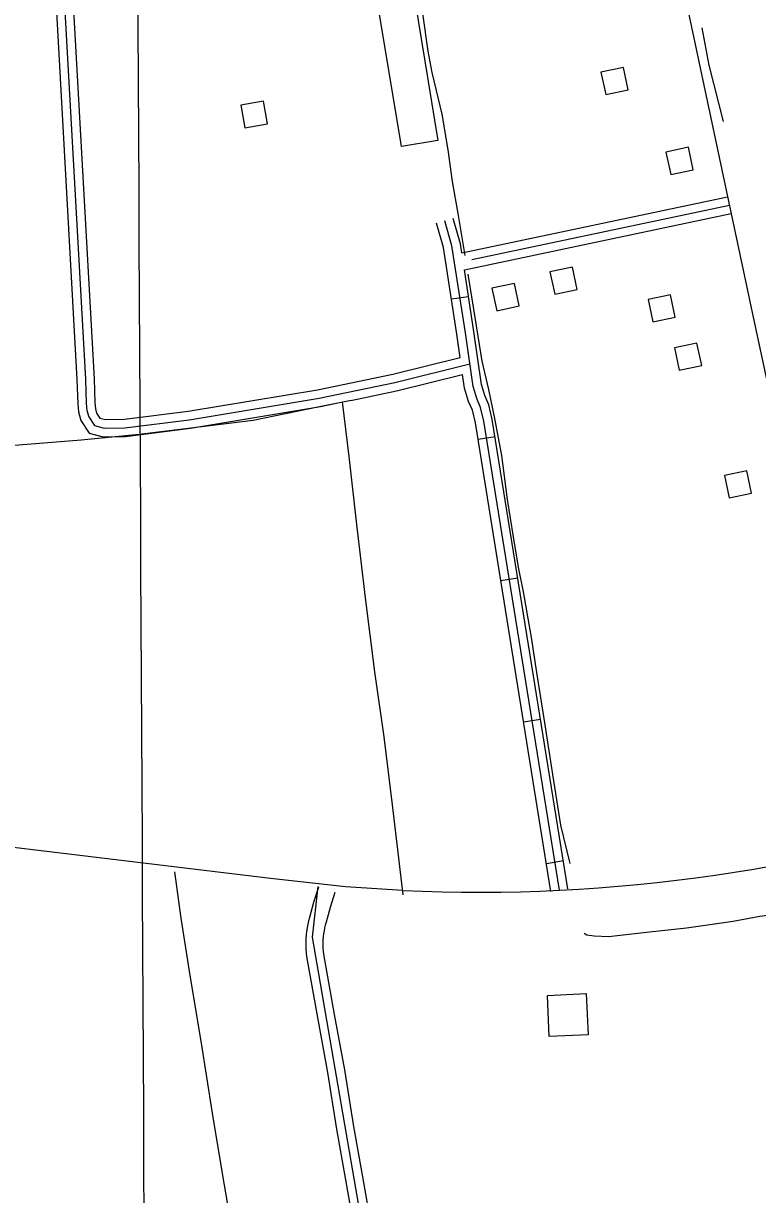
# Model space of a CAD drawing. Extents: x 3445503 to 3483459, y 540493 to 566012.
# Drawn here: x 3465194 to 3466476, y 560022 to 562067 of the extents above; entities that cross this region are included whole.
import ezdxf

# ---------------------------------------------------------------- set-up
doc = ezdxf.new("R2010")
doc.units = 0
for name, color, linetype in [('V-BLDG-OTLN', 7, 'Continuous'), ('V-DTCH-CNTR', 7, 'Continuous'), ('V-GRID-MAJR', 7, 'Continuous'), ('V-ROAD-CNTR', 7, 'Continuous'), ('V-TOPO-SHOR', 7, 'Continuous')]:
    doc.layers.add(name, color=color, linetype=linetype)

msp = doc.modelspace()

# ---------------------------------------------------------------- linework, layer by layer
at = {"layer": 'V-BLDG-OTLN'}
for points in [[(3465854.032253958, 561852.1212693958), (3465814.1403337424, 562093.65878632), (3465877.930206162, 562104.19376525), (3465917.820126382, 561862.6562483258)], [(3466249.8924622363, 561951.047071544), (3466241.5744788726, 561990.1729932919), (3466202.448557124, 561981.855009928), (3466210.7675404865, 561942.7290881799)], [(3465613.118735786, 561931.0821114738), (3465573.7368145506, 561924.0761254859), (3465580.7438005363, 561884.6942042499), (3465620.1247217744, 561891.7011902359)], [(3466363.3752352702, 561811.4763506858), (3466355.0572519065, 561850.602272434), (3466315.9313301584, 561842.2842890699), (3466324.25031352, 561803.158367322)], [(3466152.458657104, 561641.363690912), (3466113.334735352, 561633.0357075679), (3466121.662718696, 561593.9127858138), (3466160.786640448, 561602.2407691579)], [(3466051.1518597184, 561612.7447481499), (3466012.0279379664, 561604.416764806), (3466020.3559213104, 561565.2938430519), (3466059.4798430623, 561573.621826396)], [(3466323.6903146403, 561593.2927870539), (3466284.5663928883, 561584.96480371), (3466292.8943762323, 561545.8418819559), (3466332.0182979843, 561554.1698653)], [(3466378.3612052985, 561469.7320341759), (3466370.0432219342, 561508.857955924), (3466330.917300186, 561500.5399725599), (3466339.2362835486, 561461.414050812)], [(3466465.384031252, 561246.82048), (3466457.066047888, 561285.946401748), (3466417.94012614, 561277.6284183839), (3466426.2591095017, 561238.5024966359)], [(3466176.5086090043, 560373.0562275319), (3466179.8676022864, 560300.99737165), (3466112.158737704, 560297.8413779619), (3466108.80074442, 560369.9002338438)]]:
    msp.add_lwpolyline(points, close=True, dxfattribs=at)
at = {"layer": 'V-DTCH-CNTR'}
msp.add_lwpolyline([(3465766.014, 561408.329), (3465707.771, 561396.7490000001), (3465594.826, 561373.541), (3465481.305, 561359.904), (3465395.801, 561349.062), (3465294.735, 561339.497), (3465185.887, 561330.753), (3465112.512, 561326.116), (3465024.585, 561319.202)], dxfattribs=at)
at = {"layer": 'V-GRID-MAJR'}
msp.add_spline([(3465476.125, 545965.8200000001), (3465445.288, 552023.321), (3465414.434, 558084.289), (3465383.579, 564145.273), (3465383.561, 564148.724)], degree=3, dxfattribs=at)
at = {"layer": 'V-ROAD-CNTR'}
for p, q in [((3465941.299079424, 561585.823801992), (3465970.9500201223, 561590.38979286)), ((3465987.8099864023, 561340.8202919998), (3466017.427927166, 561345.5922824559)), ((3466027.579906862, 561094.0037856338), (3466057.1978476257, 561098.776776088)), ((3466067.348827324, 560847.1882792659), (3466096.9667680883, 560851.960269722)), ((3466107.117747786, 560600.3717728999), (3466136.73568855, 560605.143763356))]:
    msp.add_line(p, q, dxfattribs=at)
for points in [[(3466296.3143693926, 562350.3862728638), (3466303.201355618, 562329.2163152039), (3466466.5470289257, 561561.9738496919), (3466621.151719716, 560841.6842902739), (3466678.300605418, 560578.319817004), (3466722.8345163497, 560364.5352445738), (3466893.126175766, 559567.2038392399), (3467114.265733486, 558548.8968758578), (3467332.322297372, 557522.6139284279), (3467749.108463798, 555588.5317965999)], [(3465229.3405033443, 562236.6335003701), (3465246.3564693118, 562150.141673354), (3465250.15246172, 562108.7727560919), (3465287.208387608, 561445.2810830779), (3465288.693384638, 561402.8961678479), (3465289.889382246, 561388.559196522), (3465294.125373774, 561373.6192264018), (3465308.555344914, 561351.758270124), (3465333.224295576, 561345.3272829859), (3465372.23721755, 561345.8392819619), (3465485.62199078, 561359.9662537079), (3465712.8075364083, 561397.9301777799), (3465737.767437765, 561403.0537397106)], [(3465244.0584739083, 562239.5294945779), (3465261.223439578, 562152.280669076), (3465265.114431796, 562109.8767538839), (3465302.1933576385, 561445.9620817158), (3465303.671354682, 561403.7831660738), (3465304.716352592, 561391.2541911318), (3465307.923346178, 561379.9452137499), (3465317.9053262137, 561364.822243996), (3465335.0502919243, 561360.3522529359), (3465371.2082196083, 561360.827251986), (3465483.4579951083, 561374.812224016), (3465710.062541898, 561412.6791482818), (3465842.235277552, 561439.811094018), (3465973.3570153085, 561472.3920288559)], [(3465258.7764444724, 562242.425488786), (3465276.0904098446, 562154.4196647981), (3465280.076401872, 562110.9807516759), (3465317.1783276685, 561446.643080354), (3465318.6493247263, 561404.6701643), (3465319.543322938, 561393.949185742), (3465321.721318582, 561386.271201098), (3465327.255307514, 561377.8862178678), (3465336.876288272, 561375.3772228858), (3465370.1792216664, 561375.8152220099), (3465481.2939994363, 561389.658194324), (3465707.3175473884, 561427.428118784), (3465838.9172841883, 561454.443064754), (3465956.5880488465, 561483.6810062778)], [(3465959.2540435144, 561666.3326409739), (3466423.522114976, 561764.2074452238)], [(3465977.0520079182, 561654.7556641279), (3466426.616108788, 561749.5304745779)], [(3465956.5880488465, 561483.6810062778), (3465950.748060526, 561524.466924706), (3465927.503107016, 561675.412622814), (3465915.1881316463, 561718.2905370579)], [(3466129.88070226, 560553.394866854), (3465997.922966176, 561372.3532289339), (3465992.2239775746, 561396.1821812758), (3465985.372991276, 561411.8081500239), (3465978.9660040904, 561433.2221071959), (3465965.5850308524, 561526.6719202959), (3465942.1830776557, 561678.637616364), (3465929.605102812, 561722.431528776)], [(3465959.2540435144, 561666.3326409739), (3465956.863048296, 561681.8626099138), (3465944.0220739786, 561726.572520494)], [(3465963.827034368, 561636.638700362), (3466429.7101026, 561734.853503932)], [(3466144.689672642, 560555.780862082), (3466012.641936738, 561375.2952230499), (3466006.499949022, 561400.9761716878), (3465999.4799630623, 561416.989139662), (3465993.65597471, 561436.453100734), (3465980.422001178, 561528.876915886), (3465963.827034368, 561636.638700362)], [(3465765.814408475, 561408.8109896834), (3465845.553270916, 561425.179123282), (3465960.862040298, 561453.8320659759)], [(3466115.0717318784, 560551.0088716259), (3465983.2039956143, 561369.411234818), (3465977.9480061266, 561391.3881908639), (3465971.26601949, 561406.6271603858), (3465964.2760334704, 561429.991113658), (3465960.862040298, 561453.8320659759)], [(3465856.8680000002, 560545.183), (3465849.157, 560609.4940000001), (3465838.323, 560702.428), (3465823.5470000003, 560821.255), (3465807.517, 560934.618), (3465791.321, 561064.037), (3465776.281, 561191.871), (3465762.678, 561310.682), (3465751.1266773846, 561406.2161259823)], [(3465856.407249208, 560552.995867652), (3465756.3194493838, 560559.5808544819), (3465625.564710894, 560573.9228257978), (3464775.3644112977, 560676.184621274), (3463132.459697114, 560867.963237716)], [(3465457.546, 560585.661), (3465468.552, 560504.417), (3465485.125, 560401.157), (3465503.94, 560290.033), (3465523.717, 560164.009), (3465541.048, 560058.779), (3465560.981, 559943.7220000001), (3465570.754, 559886.388)], [(3465709.193284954, 560558.8884061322), (3465700.5134760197, 560531.7363129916), (3465693.4332431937, 560505.7646765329), (3465691.8424433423, 560500.0338252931), (3465690.4015100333, 560493.9307897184), (3465689.1931458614, 560487.7687939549), (3465688.229454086, 560481.5610311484), (3465687.5046445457, 560475.3241441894), (3465687.021926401, 560469.0554208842), (3465686.782799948, 560462.7731171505), (3465686.7872053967, 560456.4887437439), (3465687.0328072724, 560450.2044195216), (3465687.522020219, 560443.9338995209), (3465688.2718683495, 560437.5296996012), (3465707.1987489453, 560331.26691855), (3465724.9710928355, 560235.0214428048), (3465740.765911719, 560135.9910066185), (3465756.353493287, 560047.7418069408), (3465771.8812335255, 559958.5708658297)], [(3465708.1035458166, 560559.7518541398), (3465697.8285663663, 560471.21203122), (3465813.520334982, 559803.7063662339), (3465824.0263139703, 559707.5865584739)], [(3465737.768715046, 560549.7535938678), (3465729.28652398, 560523.2196870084), (3465722.3587568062, 560497.807323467), (3465720.905556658, 560492.572174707), (3465719.730489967, 560487.5952102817), (3465718.746854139, 560482.5792060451), (3465717.9625459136, 560477.5269688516), (3465717.3713554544, 560472.4398558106), (3465716.978073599, 560467.3325791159), (3465716.783200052, 560462.2128828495), (3465716.7867946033, 560457.0852562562), (3465716.9871927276, 560451.9575804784), (3465717.3859797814, 560446.8461004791), (3465717.9641316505, 560441.9083003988), (3465736.717251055, 560336.62108145), (3465754.5389071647, 560240.1085571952), (3465770.3520882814, 560140.9629933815), (3465785.902506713, 560052.9241930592), (3465801.4807664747, 559963.4631341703), (3465822.9787936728, 559826.0555984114)]]:
    msp.add_lwpolyline(points, dxfattribs=at)
msp.add_arc((3465988.958579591, 563420.7974866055), 2870.8632814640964, 267.3536352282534, 289.18770189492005, dxfattribs=at)
at = {"layer": 'V-TOPO-SHOR'}
for points in [[(3465965.528, 561661.732), (3465952.87, 561735.251), (3465943.383, 561791.122), (3465935.84, 561845.99), (3465924.978, 561908.2390000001), (3465907.912, 561981.33), (3465900.611, 562018.594), (3465891.698, 562080.327), (3465887.024, 562130.753), (3465879.4, 562179.755), (3465872.615, 562218.966), (3465861.338, 562286.5970000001), (3465854.025, 562322.882)], [(3466416.6040000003, 561895.73), (3466391.5160000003, 561994.1), (3466379.194, 562058.964)], [(3466148.6750000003, 560600.108), (3466132.498, 560666.832), (3466118.094, 560755.533), (3466105.13, 560842.257), (3466090.272, 560933.41), (3466081.3510000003, 560994.653), (3466067.3140000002, 561074.5480000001), (3466058.628, 561117.697), (3466049.59, 561170.63), (3466039.258, 561235.803), (3466029.579, 561312.703), (3466017.2770000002, 561376.929), (3466006.7460000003, 561427.926), (3465995.216, 561477.471), (3465980.3540000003, 561568.134), (3465970.448, 561628.902)], [(3466615.33, 560544.675), (3466613.6240000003, 560527.584), (3466605.231, 560521.836), (3466573.899, 560518.852), (3466526.8850000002, 560513.644), (3466479.861, 560507.457), (3466433.289, 560498.8200000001), (3466351.961, 560487.247), (3466281.94, 560479.915), (3466215.823, 560472.04), (3466190.415, 560473.376), (3466177.7260000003, 560475.02), (3466172.878, 560478.023)]]:
    msp.add_lwpolyline(points, dxfattribs=at)

doc.saveas('drawing.dxf')
